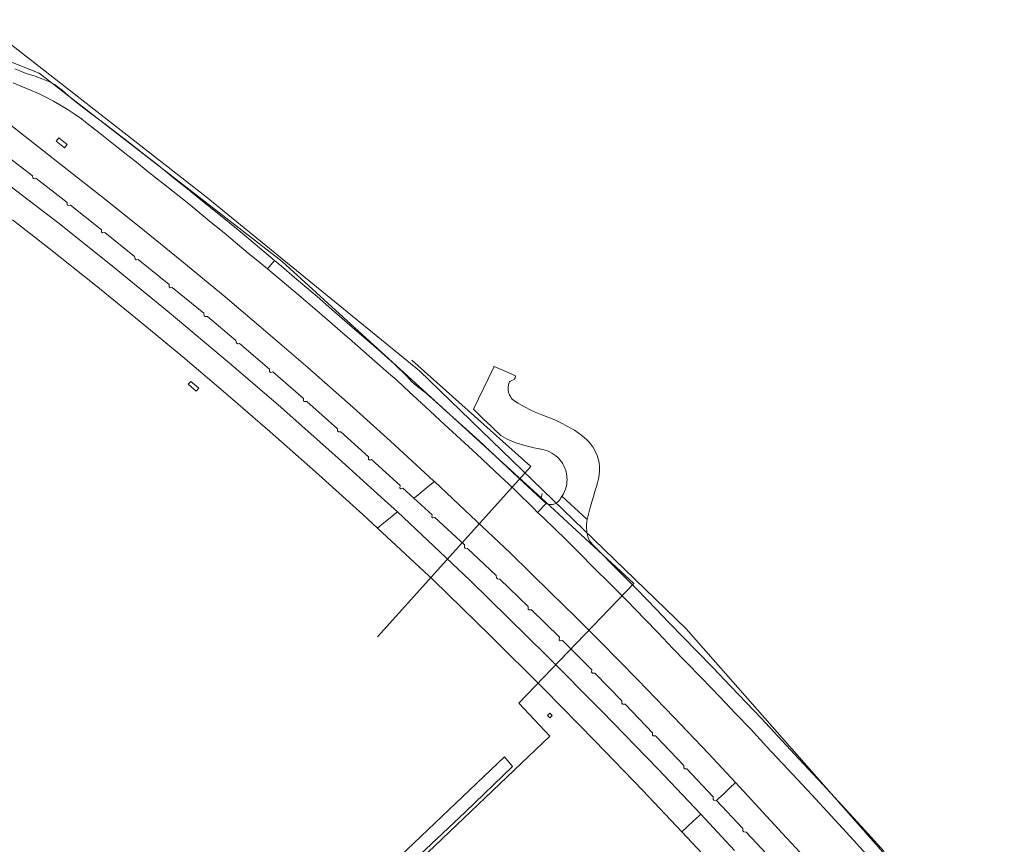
# Model space of a CAD drawing. Extents: x 148869 to 161638, y 453607 to 469810.
# Tile 735 of 1056: x 155138 to 155588, y 468029 to 468406. Entities that reach past the tile are written whole.
import ezdxf
from ezdxf.lldxf.tags import DXFTag

# ---------------------------------------------------------------- set-up
doc = ezdxf.new("R2010")
doc.units = 0
for name, color, linetype, lineweight in [('B-OI-RI-DRUKLEIDING-G-niet meenemen', 190, 'RI-PERS', 18), ('B-OI-RI-PERSLEIDING-G-niet meenemen', 190, 'RI-PERS', 18), ('B-OI-RI-VACUUMLEIDING-G-niet meenemen', 190, 'RI-VACUUM', 18), ('B-RO-VH-VERHARDING_ASFALT-GV', 251, 'CONTINUOUS', 18), ('B-RO-VH-VERHARDING_GESLOTEN-GV', 251, 'CONTINUOUS', 18)]:
    doc.layers.add(name, color=color, linetype=linetype, lineweight=lineweight)
tags = doc.linetypes.add('RI-PERS', pattern='A,7,-2,["P",Standard,S=1.8,R=0,X=-0.5,Y=-0.9],-2,7,-2,[102,NLCS.SHX,S=1,R=180,X=0,Y=0],-2', length=22).pattern_tags.tags
tags[6] = DXFTag(74, 10)
tags = doc.linetypes.add('RI-VACUUM', pattern='A,7,-2,["V",Standard,S=1.8,R=0,X=-0.5,Y=-0.9],-2,7,-2,[102,NLCS.SHX,S=1,R=180,X=0,Y=0],-2', length=22).pattern_tags.tags
tags[6] = DXFTag(74, 10)

msp = doc.modelspace()

# ---------------------------------------------------------------- linework, layer by layer
at = {"layer": 'B-OI-RI-DRUKLEIDING-G-niet meenemen'}
for p, q in [((155146.9, 468381.4), (155092.19, 468402.91)), ((155223.27, 468324.94), (155119.4, 468405.8)), ((155258, 468295.3), (155146.9, 468381.4)), ((155320.7, 468245.4), (155223.27, 468324.94)), ((155376.32, 468187.41), (155258, 468295.3)), ((155442.59, 468127.6), (155320.7, 468245.4)), ((155587.91, 467962.59), (155442.59, 468127.6))]:
    msp.add_line(p, q, dxfattribs=at)
at = {"layer": 'B-OI-RI-PERSLEIDING-G-niet meenemen'}
for p, q in [((155371.5, 468201.7), (155317.18, 468250.32)), ((155301.48, 468123.87), (155371.5, 468201.7)), ((155376.32, 468187.41), (155376.7, 468189.4)), ((155418.59, 468148.31), (155376.32, 468187.41)), ((155366.02, 468093.56), (155418.59, 468148.31)), ((155380.26, 468078.6), (155366.02, 468093.56)), ((155310.19, 468011.92), (155380.26, 468078.6))]:
    msp.add_line(p, q, dxfattribs=at)
at = {"layer": 'B-OI-RI-VACUUMLEIDING-G-niet meenemen'}
for p, q in [((155146.9, 468381.4), (155092.19, 468402.91)), ((155223.27, 468324.94), (155119.4, 468405.8)), ((155258, 468295.3), (155146.9, 468381.4)), ((155320.7, 468245.4), (155223.27, 468324.94)), ((155376.32, 468187.41), (155258, 468295.3))]:
    msp.add_line(p, q, dxfattribs=at)
at = {"layer": 'B-RO-VH-VERHARDING_ASFALT-GV', "flags": 128}
for points in [[(155135.01, 468376.98), (155139.34, 468375.13), (155141.84, 468374.1), (155146.81, 468371.87), (155149.92, 468370.43), (155153.39, 468368.63), (155156.33, 468366.96), (155160.14, 468364.65), (155162.91, 468362.8), (155166.16, 468360.45), (155168.85, 468358.36), (155173.37, 468354.88), (155175.5, 468353.23), (155178.55, 468350.84), (155181.63, 468348.38), (155187.36, 468343.78), (155192.08, 468340.1), (155196.73, 468336.35), (155203.72, 468330.76), (155208.02, 468327.45), (155215.24, 468321.62), (155220.96, 468316.95), (155225.47, 468313.17), (155231.35, 468308.41), (155237.49, 468303.33), (155242.46, 468299.2), (155247.89, 468294.81), (155251.26, 468292.01), (155254.45, 468295.86), (155242.63, 468305.75), (155241.56, 468306.65), (155236.23, 468310.99), (155229.06, 468316.94), (155221.54, 468322.97), (155214.64, 468328.59), (155209.21, 468332.86), (155203.94, 468337.11), (155199.91, 468340.39), (155193.99, 468344.99), (155188.18, 468349.56), (155181.59, 468354.6), (155177, 468358.07), (155172.13, 468361.8), (155167.33, 468365.4), (155161.51, 468369.92), (155157.45, 468373.61), (155155.18, 468375.26), (155154.15, 468376), (155153.08, 468376.67), (155151.96, 468377.28), (155151.64, 468377.43), (155148.52, 468378.69), (155145.01, 468379.95), (155141.02, 468381.2), (155138.1, 468382.41), (155135.73, 468383.39)], [(155532.98, 468025.93), (155522.57, 468037.39), (155504.96, 468056.41), (155494.05, 468068.17), (155484.35, 468078.58), (155476.91, 468086.56), (155470.13, 468093.7), (155462.92, 468101.25), (155454.66, 468109.89), (155447.2, 468117.49), (155441.48, 468123.44), (155434.53, 468130.62), (155428.79, 468136.6), (155420.11, 468145.52), (155417.65, 468147.95), (155412.64, 468153.03), (155412.49, 468153.16), (155409.65, 468156.08), (155403.23, 468162.52), (155399.76, 468166.04), (155398.95, 468166.99), (155398.45, 468167.66), (155397.76, 468169.01), (155397.16, 468171.74), (155397.12, 468172.24), (155397.04, 468173.68), (155397.04, 468175.13), (155397.13, 468176.57), (155397.3, 468177.46), (155385.77, 468188.11), (155385.32, 468187.46), (155385.04, 468186.94), (155384.64, 468186.38), (155384.18, 468185.87), (155383.67, 468185.41), (155383.11, 468185.02), (155382.5, 468184.7), (155382.08, 468184.54), (155381.49, 468184.39), (155380.89, 468184.32), (155380.29, 468184.33), (155379.69, 468184.42), (155379.1, 468184.59), (155378.55, 468184.83), (155374.65, 468180.78), (155377.12, 468178.41), (155382.56, 468173.21), (155387.59, 468168.38), (155393.64, 468162.31), (155400.39, 468155.39), (155407.76, 468148.14), (155412.77, 468143.07), (155415.21, 468140.66), (155423.83, 468131.8), (155429.56, 468125.83), (155436.51, 468118.65), (155442.25, 468112.68), (155449.71, 468105.09), (155457.93, 468096.49), (155465.13, 468088.94), (155471.89, 468081.83), (155479.3, 468073.88), (155489.01, 468063.43), (155499.92, 468051.68), (155517.48, 468032.72), (155527.85, 468021.31)]]:
    msp.add_lwpolyline(points, dxfattribs=at)
for points in [[(155254.45, 468295.86), (155251.26, 468292.01), (155254.19, 468289.58), (155258.99, 468285.51), (155264.66, 468280.7), (155268.72, 468277.29), (155272.89, 468273.72), (155279.51, 468267.96), (155284.45, 468263.64), (155289.96, 468259.03), (155295.15, 468254.38), (155300.29, 468249.9), (155306.5, 468244.29), (155310.52, 468240.94), (155315.91, 468235.89), (155323.38, 468229), (155332.03, 468220.97), (155346.76, 468207.57), (155357.47, 468197.33), (155358.93, 468196.12), (155364.66, 468190.56), (155373.02, 468182.36), (155374.65, 468180.78), (155378.55, 468184.83), (155374.08, 468188.87), (155368.29, 468194.3), (155360.74, 468201.41), (155355.09, 468206.69), (155348.01, 468213.39), (155341.79, 468218.92), (155334.57, 468225.49), (155328.32, 468231.06), (155323.89, 468235.13), (155319.23, 468238.75), (155318.3, 468239.42), (155316.97, 468240.52), (155315.08, 468242.86), (155309.1, 468248.63), (155301.87, 468255), (155296.43, 468259.71), (155288.8, 468266.31), (155280.64, 468273.47), (155273.91, 468279.3), (155268.26, 468284.11), (155263.53, 468288.12), (155257.64, 468293.19)], [(155401.1, 468191.17), (155401.52, 468192.58), (155402.06, 468194.2), (155402.51, 468196.13), (155402.75, 468197.69), (155402.89, 468200.03), (155402.91, 468201.65), (155402.74, 468203.29), (155402.47, 468204.7), (155401.88, 468206.72), (155401.14, 468208.48), (155399.84, 468210.65), (155399.62, 468210.96), (155398.84, 468212), (155397.99, 468212.98), (155397.08, 468213.91), (155394.88, 468215.83), (155391.51, 468218.31), (155388.19, 468220.2), (155385.29, 468221.69), (155382.51, 468222.99), (155379.28, 468224.28), (155376.53, 468225.33), (155373.6, 468226.5), (155371.55, 468227.43), (155368.61, 468228.9), (155366.22, 468230.32), (155365.59, 468230.66), (155363.57, 468232.06), (155363.09, 468232.52), (155362.61, 468233.1), (155362.19, 468233.72), (155361.84, 468234.38), (155361.56, 468235.08), (155361.36, 468235.8), (155361.24, 468236.54), (155361.24, 468237.89), (155361.39, 468238.99), (155361.69, 468240.12), (155361.81, 468240.37), (155361.99, 468240.53), (155362.61, 468240.9), (155363.54, 468241.33), (155363.89, 468241.53), (155364.16, 468241.78), (155364.34, 468242.17), (155364.53, 468242.92), (155364.52, 468243.09), (155361.24, 468244.67), (155354.78, 468247.46), (155354.68, 468247.31), (155354.62, 468247.15), (155345.29, 468227.84), (155347.67, 468225.58), (155350.14, 468223.26), (155353.24, 468220.28), (155354.68, 468218.85), (155357.83, 468215.92), (155358.85, 468215.21), (155361.07, 468214), (155364.65, 468212.6), (155368.8, 468211.31), (155371.9, 468210.48), (155372.09, 468210.44), (155376.27, 468209.57), (155377.01, 468209.43), (155378.08, 468209.17), (155379.11, 468208.83), (155380.12, 468208.41), (155381.12, 468207.86), (155382.08, 468207.24), (155382.99, 468206.56), (155383.86, 468205.82), (155384.14, 468205.53), (155384.86, 468204.72), (155385.52, 468203.86), (155386.12, 468202.95), (155386.66, 468202), (155387.01, 468201.26), (155387.38, 468200.31), (155387.67, 468199.33), (155387.89, 468198.34), (155388.04, 468197.33), (155388.08, 468196.84), (155388.11, 468195.76), (155388.07, 468194.68), (155387.94, 468193.61), (155387.74, 468192.54), (155387.69, 468192.36), (155387.36, 468191.31), (155386.96, 468190.29), (155386.48, 468189.31), (155385.94, 468188.36), (155385.77, 468188.11), (155397.3, 468177.46), (155397.55, 468178.72), (155398.49, 468182.39), (155399.44, 468185.65), (155400.3, 468188.5), (155400.69, 468189.77)], [(155359.47, 468069.05), (155359.47, 468069.05), (155337.3, 468047.9), (155308.56, 468020.52), (155308.12, 468020.11), (155312.08, 468015.83), (155320.84, 468024.31), (155341.71, 468044.06), (155363.14, 468064.67)]]:
    msp.add_lwpolyline(points, close=True, dxfattribs=at)
at = {"layer": 'B-RO-VH-VERHARDING_GESLOTEN-GV', "flags": 128}
for points in [[(155129.8, 468345.35), (155143.79, 468334.47), (155143.94, 468333.58), (155144.4, 468333.25), (155145.42, 468333.49), (155159.64, 468322.27), (155159.74, 468321.22), (155160.23, 468320.87), (155161.19, 468321.14), (155175.3, 468309.86), (155175.36, 468308.81), (155175.86, 468308.44), (155176.87, 468308.63), (155190.49, 468297.63), (155190.73, 468296.63), (155191.27, 468296.17), (155192.2, 468296.33), (155206.25, 468284.84), (155206.32, 468283.79), (155206.79, 468283.4), (155207.73, 468283.53), (155222.08, 468271.72), (155222.3, 468270.59), (155222.72, 468270.22), (155223.82, 468270.29), (155236.78, 468259.34), (155237.07, 468258.14), (155237.52, 468257.82), (155238.44, 468257.92), (155252.18, 468246.22), (155252.13, 468245.04), (155252.58, 468244.72), (155253.61, 468244.93), (155267.63, 468232.79), (155267.74, 468231.78), (155268.2, 468231.38), (155269.14, 468231.39), (155283.17, 468219), (155283.22, 468218.02), (155283.69, 468217.61), (155284.75, 468217.53), (155297.44, 468206.13), (155297.4, 468205.03), (155297.86, 468204.64), (155298.8, 468204.89), (155311.83, 468193.03), (155311.7, 468191.87), (155312.09, 468191.56), (155313.06, 468191.88), (155318.13, 468187.2), (155319.21, 468188.08), (155321.94, 468190.31), (155324.71, 468192.57), (155327.52, 468194.86), (155327.14, 468195.21), (155307.41, 468213.31), (155290.31, 468228.69), (155269.66, 468246.91), (155248.37, 468265.28), (155231.9, 468279.15), (155212.11, 468295.53), (155192.56, 468311.39), (155175.17, 468325.2), (155154.81, 468341.19), (155153.31, 468342.4), (155138.38, 468354.07), (155122.3, 468366.68)], [(155134.75, 468314.46), (155151.29, 468301.45), (155172.8, 468284.4), (155192.65, 468268.25), (155212.48, 468251.78), (155232.08, 468235.27), (155252.48, 468217.55), (155273.2, 468199.25), (155294.76, 468179.74), (155301.42, 468173.58), (155304.32, 468175.94), (155307.2, 468178.29), (155310.04, 468180.61), (155310.57, 468181.04), (155303.15, 468187.75), (155281.94, 468206.93), (155256.12, 468229.82), (155233.92, 468248.97), (155206.35, 468272.09), (155180.43, 468293.2), (155155.39, 468313.14), (155130.94, 468331.91)], [(155500.73, 468018.79), (155486.47, 468034.22), (155470.46, 468051.61), (155465.12, 468057.31), (155462.4, 468054.76), (155459.87, 468052.39), (155457.34, 468050.02), (155456.46, 468049.19), (155468.41, 468036.43), (155468.41, 468035.28), (155468.82, 468034.83), (155469.91, 468034.73), (155481.54, 468022.31)], [(155464.62, 468026.33), (155449.27, 468042.88), (155448.5, 468042.17), (155445.78, 468039.68), (155443.21, 468037.33), (155443.04, 468037.17), (155440.52, 468034.86), (155457.18, 468017.2)]]:
    msp.add_lwpolyline(points, dxfattribs=at)
for points in [[(155159.74, 468348.77), (155155.82, 468351.87), (155154.65, 468350.33), (155158.52, 468347.27)], [(155219.82, 468237.49), (155216.25, 468240.62), (155215, 468239.25), (155218.59, 468236.12)], [(155465.12, 468057.31), (155452.7, 468070.56), (155436.88, 468087.22), (155420.52, 468104.28), (155403.07, 468121.91), (155391.89, 468133.06), (155380.7, 468144.06), (155362.09, 468162.24), (155344.18, 468179.2), (155327.52, 468194.86), (155324.71, 468192.57), (155321.94, 468190.31), (155319.21, 468188.08), (155318.13, 468187.2), (155326.49, 468179.64), (155326.27, 468178.74), (155326.65, 468178.33), (155327.7, 468178.42), (155341.17, 468165.88), (155341.19, 468164.7), (155341.52, 468164.36), (155342.68, 468164.32), (155355.68, 468151.97), (155355.82, 468150.83), (155356.27, 468150.43), (155357.41, 468150.31), (155370.29, 468137.81), (155370.32, 468136.63), (155370.71, 468136.19), (155371.85, 468136.22), (155384.63, 468123.71), (155384.44, 468122.48), (155384.92, 468122.04), (155385.97, 468122.25), (155399.4, 468108.78), (155399.3, 468107.79), (155399.69, 468107.36), (155400.82, 468107.34), (155413.15, 468094.71), (155413.14, 468093.62), (155413.49, 468093.22), (155414.62, 468093.1), (155427.2, 468080.14), (155427.11, 468079.04), (155427.46, 468078.66), (155428.51, 468078.65), (155441.43, 468065.18), (155441.42, 468064.08), (155441.78, 468063.66), (155442.77, 468063.66), (155454.86, 468050.87), (155454.92, 468049.68), (155455.23, 468049.37), (155456.19, 468049.22), (155456.46, 468049.19), (155457.34, 468050.02), (155459.87, 468052.39), (155462.4, 468054.76)], [(155440.52, 468034.86), (155443.04, 468037.17), (155443.21, 468037.33), (155445.78, 468039.68), (155448.5, 468042.17), (155449.27, 468042.88), (155429.72, 468063.4), (155404, 468089.89), (155378.65, 468115.34), (155343.8, 468149.66), (155310.57, 468181.04), (155310.04, 468180.61), (155307.2, 468178.29), (155304.32, 468175.94), (155301.42, 468173.58), (155327.05, 468149.81), (155353.18, 468124.34), (155377.69, 468099.94), (155400.96, 468076.21), (155422.7, 468053.76)], [(155381.28, 468087.95), (155380.27, 468089.01), (155379.19, 468087.93), (155380.24, 468086.87)]]:
    msp.add_lwpolyline(points, close=True, dxfattribs=at)

doc.saveas('drawing.dxf')
